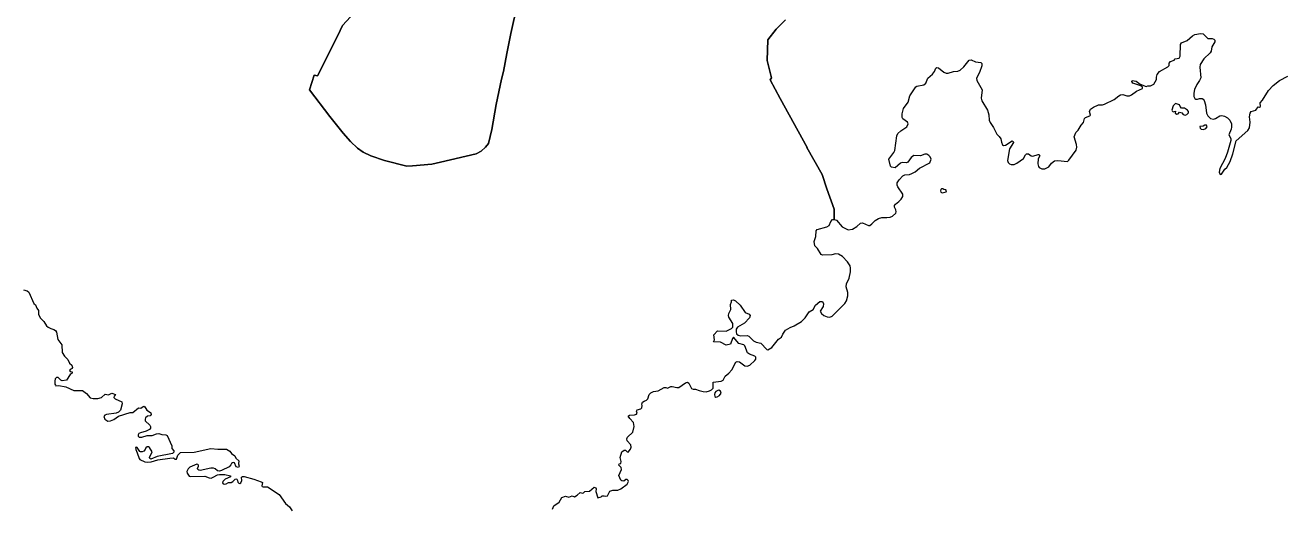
# Model space of a CAD drawing. Extents: x 369010 to 735936, y 6377141 to 6616555.
# Drawn here: x 504089 to 512280, y 6455980 to 6459143 of the extents above; entities that cross this region are included whole.
import ezdxf

# ---------------------------------------------------------------- set-up
doc = ezdxf.new("R2010")
doc.units = 0
doc.header["$LTSCALE"] = 40
doc.layers.add('3', color=7, linetype='Continuous', lineweight=13)

msp = doc.modelspace()

# ---------------------------------------------------------------- linework, layer by layer
at = {"layer": '3'}
for points in [[(506214.51, 6459197.37), (506160.72, 6459140.44), (506131.92, 6459074.57), (505998.36, 6458811.25), (505975.36, 6458815.06), (505945.23, 6458719.07), (506079.62, 6458545.95), (506165.19, 6458437.05), (506214.34, 6458380.78), (506259.86, 6458338.57), (506296.1, 6458312.75), (506346.58, 6458287.1), (506434.8, 6458257.64), (506581.93, 6458220.9), (506619, 6458221.56), (506744.12, 6458234.47), (506801.72, 6458245.89), (507034.75, 6458301.67), (507066.03, 6458318.22), (507094.66, 6458345.52), (507114.52, 6458369.19), (507135.54, 6458460.05), (507165.16, 6458622.41), (507198.43, 6458789.24), (507211.34, 6458840.05), (507233.52, 6458957.56), (507260.49, 6459088.14), (507302.04, 6459272.02)], [(507302.04, 6459272.02), (507260.49, 6459088.14), (507233.52, 6458957.56), (507211.34, 6458840.05), (507198.43, 6458789.24), (507165.16, 6458622.41), (507135.54, 6458460.05), (507114.52, 6458369.19), (507094.66, 6458345.52), (507066.03, 6458318.22), (507034.75, 6458301.67), (506801.72, 6458245.89), (506744.12, 6458234.47), (506619, 6458221.56), (506581.93, 6458220.9), (506434.8, 6458257.64), (506346.58, 6458287.1), (506296.1, 6458312.75), (506259.86, 6458338.57)], [(506259.86, 6458338.57), (506214.34, 6458380.78), (506165.19, 6458437.05), (506079.62, 6458545.95), (505945.23, 6458719.07), (505975.36, 6458815.06), (505998.36, 6458811.25), (506131.92, 6459074.57), (506160.72, 6459140.44), (506214.51, 6459197.37)], [(509348.49, 6457859.27), (509360.58, 6457871.36), (509370.34, 6457872.51), (509370.67, 6457872.35), (509371.83, 6457938.72), (509322.51, 6458071.45), (509291.89, 6458166.12), (509193.42, 6458342.38), (509194.08, 6458342.38), (509018.31, 6458661.97), (508953.77, 6458785.43), (508961.54, 6458797.68), (508932.58, 6458911.05), (508937.22, 6459046.6), (508992.49, 6459116.44), (509053.9, 6459177.35)], [(509053.9, 6459177.35), (508992.49, 6459116.44), (508937.22, 6459046.6), (508932.58, 6458911.05), (508961.54, 6458797.68), (508953.77, 6458785.43), (509018.31, 6458661.97), (509194.08, 6458342.38), (509193.42, 6458342.38), (509291.89, 6458166.12), (509322.51, 6458071.45), (509371.83, 6457938.72), (509370.67, 6457872.35), (509385.4, 6457867.22), (509422.97, 6457825.01), (509462.19, 6457803.5), (509490, 6457809.62), (509517.8, 6457826.5), (509542.3, 6457848.68), (509555.21, 6457850.34), (509593.94, 6457832.96), (509603.04, 6457833.29), (509616.94, 6457843.55), (509637.96, 6457866.39), (509659.81, 6457879.3), (509682.48, 6457885.26), (509714.75, 6457884.1), (509735.94, 6457887.57), (509751.66, 6457894.69), (509773.18, 6457912.4), (509775.82, 6457921.01)], [(510546.08, 6458231), (510563.29, 6458240.1), (510606.32, 6458271.21), (510618.74, 6458295.05), (510627.01, 6458301.5), (510638.6, 6458301.83), (510656.31, 6458288.26), (510666.9, 6458285.61), (510702.32, 6458297.69), (510709.1, 6458296.54), (510714.4, 6458288.59), (510702.98, 6458267.57), (510700.83, 6458235.96), (510704.14, 6458218.58), (510709.76, 6458211.14), (510725.65, 6458202.69), (510745.18, 6458202.36), (510772.32, 6458217.09), (510790.03, 6458240.43), (510808.4, 6458254.33), (510830.25, 6458257.81), (510893.14, 6458251.35), (510903.73, 6458258.8), (510950.08, 6458325.17), (510953.88, 6458344.37), (510951.9, 6458362.07), (510938.32, 6458411.39), (510940.97, 6458423.48), (510948.92, 6458440.69), (510963.98, 6458455.09), (510982.85, 6458489.35), (510998.57, 6458506.23), (511004.69, 6458531.88), (511011.81, 6458539), (511039.61, 6458548.43), (511043.42, 6458554.56), (511037.79, 6458577.4), (511043.75, 6458593.28), (511064.11, 6458606.36), (511095.72, 6458620.76), (511122.86, 6458620.76), (511135.61, 6458625.23), (511199.32, 6458656.84), (511228.62, 6458681), (511240.7, 6458686.63), (511255.43, 6458688.61), (511281.41, 6458680.67), (511297.96, 6458681), (511311.04, 6458685.97), (511343.48, 6458710.3), (511383.03, 6458728.83), (511383.7, 6458735.62), (511372.44, 6458745.05), (511320.14, 6458762.26), (511314.18, 6458774.35), (511317.16, 6458780.8), (511341.66, 6458776.66), (511367.64, 6458755.64), (511407.53, 6458740.09), (511417.96, 6458744.72), (511435, 6458746.21), (511456.85, 6458755.97), (511474.06, 6458786.43), (511474.06, 6458802.32), (511479.03, 6458819.53), (511494.09, 6458839.55), (511548.7, 6458868.85), (511556.65, 6458879.11), (511557.64, 6458894.17), (511566.74, 6458904.27), (511589.75, 6458913.7), (511597.2, 6458921.97), (511622.85, 6458927.27), (511629.3, 6458938.19), (511632.61, 6459014.99), (511638.24, 6459026.24), (511675.48, 6459040.64), (511709.08, 6459071.92), (511725.3, 6459080.53), (511763.2, 6459087.64), (511778.75, 6459084.33), (511810.7, 6459055.37), (511839.33, 6459054.21), (511849.92, 6459051.07), (511856.71, 6459044.45), (511855.88, 6459032.37), (511835.52, 6458999.6), (511832.21, 6458972.78), (511825.76, 6458961.86), (511784.05, 6458920.82), (511761.05, 6458885.07), (511758.4, 6458867.36), (511764.02, 6458798.18), (511756.41, 6458779.31), (511738.87, 6458755.15), (511723.81, 6458721.22), (511718.51, 6458698.38), (511719.17, 6458675.7), (511725.63, 6458662.13), (511731.59, 6458658)], [(509775.82, 6457921.01), (509773.18, 6457934.25), (509763.74, 6457953.45), (509764.4, 6457963.71), (509771.69, 6457972.97), (509793.86, 6457988.86), (509808.93, 6458004.75), (509818.03, 6458023.12), (509818.03, 6458036.69), (509785.59, 6458084.52), (509781.45, 6458095.45), (509781.12, 6458112.33), (509794.2, 6458131.2), (509819.85, 6458157.18), (509831.93, 6458163.14), (509862.71, 6458165.79), (509878.6, 6458171.41), (509899.29, 6458182.83), (509927.92, 6458207.99), (509995.28, 6458241.92), (510003.56, 6458265.59), (509997.1, 6458280.65), (509988.17, 6458290.91), (509974.93, 6458299.18), (509962.84, 6458299.85), (509934.71, 6458287.1), (509891.68, 6458289.75), (509873.31, 6458277.67), (509852.29, 6458247.22), (509843.52, 6458243.08), (509814.22, 6458244.24), (509803.3, 6458240.43), (509769.37, 6458210.31), (509744.21, 6458214.45), (509738.92, 6458220.9), (509727.99, 6458265.59), (509761.09, 6458309.78), (509766.72, 6458322.19), (509780.62, 6458417.85), (509787.41, 6458432.91), (509807.1, 6458450.95), (509844.67, 6458477.6), (509854.44, 6458497.62), (509849.97, 6458508.55), (509818.69, 6458528.9), (509814.88, 6458539.33), (509814.55, 6458562), (509823.99, 6458597.75), (509854.77, 6458639.62), (509865.03, 6458681), (509903.76, 6458737.93), (509910.88, 6458743.56), (509955.4, 6458751.01), (509968.97, 6458763.42), (509981.38, 6458795.86), (510012.66, 6458822.18), (510026.07, 6458839.55), (510034.84, 6458859.91), (510041.96, 6458864.38), (510052.05, 6458862.56), (510085.98, 6458834.26), (510102.2, 6458828.3), (510115.77, 6458828.3), (510149.7, 6458838.4), (510178.66, 6458841.71), (510194.05, 6458848.16), (510217.39, 6458868.85), (510252.81, 6458913.04), (510265.55, 6458916.35), (510293.52, 6458901.29), (510327.78, 6458897.98), (510334.07, 6458890.69), (510334.07, 6458876.46), (510319.34, 6458831.61), (510300.97, 6458796.19), (510302.46, 6458781.13), (510337.05, 6458718.74), (510330.76, 6458664.12), (510333.74, 6458647.4), (510371.31, 6458586.5), (510380.41, 6458555.55), (510383.72, 6458521.79), (510389.02, 6458506.23), (510411.36, 6458473.46), (510432.05, 6458430.59), (510448.76, 6458414.04), (510458.53, 6458399.31), (510462.67, 6458377.14), (510470.28, 6458360.59), (510476.57, 6458355.62), (510490.14, 6458357.94), (510532.01, 6458386.07), (510539.79, 6458381.6), (510541.28, 6458375.32), (510514.63, 6458334.6), (510502.39, 6458256.98), (510506.52, 6458245.39), (510515.96, 6458235.46), (510527.21, 6458230.66), (510546.08, 6458231)], [(511731.59, 6458658), (511742.18, 6458657.33), (511755.75, 6458662.96), (511771.97, 6458662.96), (511779.91, 6458658.33), (511785.87, 6458649.06), (511794.97, 6458620.43), (511801.26, 6458567.3), (511810.7, 6458549.26), (511826.58, 6458532.71), (511846.11, 6458528.08), (511859.35, 6458531.05), (511887.82, 6458549.26), (511901.06, 6458551.41), (511919.1, 6458546.61), (511938.8, 6458536.35), (511953.03, 6458520.13), (511963.62, 6458496.13), (511965.44, 6458475.78), (511963.13, 6458463.03), (511946.24, 6458426.12), (511960.64, 6458401.96), (511959.48, 6458387.73), (511939.13, 6458312.75), (511922.91, 6458270.22), (511887.49, 6458204.18), (511885.01, 6458182.01), (511889.97, 6458166.61), (511900.07, 6458167.77), (511921.25, 6458200.54), (511934.82, 6458211.47), (511955.18, 6458249.86), (511973.88, 6458300.34), (511995.4, 6458385.41), (512071.03, 6458453.1), (512082.29, 6458471.31), (512086.59, 6458507.72), (512082.78, 6458542.81), (512086.59, 6458566.47), (512093.21, 6458578.22), (512123, 6458587.16), (512138.06, 6458607.52), (512147.5, 6458606.36), (512154.61, 6458610.17), (512151.63, 6458634.66), (512166.7, 6458650.88), (512206.25, 6458714.1), (512237.03, 6458748.03), (512278.58, 6458780.8), (512333.19, 6458808.27)], [(508802.33, 6456913.09), (508820.04, 6456919.71), (508852.81, 6456950.33), (508858.44, 6456959.26), (508858.77, 6456971.34), (508852.81, 6456977.8), (508817.72, 6456991.37), (508805.81, 6456999.98), (508788.1, 6457047.15), (508780.98, 6457053.43), (508749.2, 6457061.71), (508713.95, 6457103.91), (508706.67, 6457094.15), (508693.92, 6457057.9), (508666.78, 6457051.61), (508628.05, 6457071.14), (508583.2, 6457072.63), (508589.66, 6457084.71), (508585.85, 6457118.31), (508608.86, 6457144.96), (508665.29, 6457141.98), (508699.88, 6457158.86), (508708.32, 6457168.29), (508708.32, 6457192.13), (508682.34, 6457232.68), (508680.02, 6457243.93), (508682.34, 6457257.17), (508696.57, 6457283.98), (508693.59, 6457316.75), (508701.04, 6457334.46), (508701.54, 6457345.71), (508714.61, 6457346.05), (508727.85, 6457340.09), (508756.82, 6457310.96), (508790.25, 6457264.29), (508815.24, 6457252.2), (508821.53, 6457243.6), (508818.88, 6457228.87), (508786.61, 6457195.11), (508739.44, 6457168.63), (508730.17, 6457154.72), (508730.17, 6457138.17), (508734.31, 6457124.6), (508743.58, 6457116), (508762.11, 6457111.86), (508802, 6457114.01), (508813.25, 6457109.87), (508845.36, 6457078.26), (508862.24, 6457069.99), (508891.54, 6457062.87), (508930.76, 6457023.31), (508938.71, 6457019.51), (508963.86, 6457035.06), (509008.38, 6457090.67), (509027.58, 6457103.58), (509035.86, 6457122.78), (509053.57, 6457149.43), (509084.35, 6457167.14), (509109.67, 6457175.91), (509158.16, 6457205.2), (509181.5, 6457230.03), (509207.48, 6457269.25), (509233.14, 6457283.49), (509250.02, 6457312.45), (509277.82, 6457336.28), (509295.53, 6457336.28), (509301.66, 6457320.39), (509298.18, 6457302.35), (509279.31, 6457273.72), (509287.26, 6457258), (509303.15, 6457244.76), (509325.32, 6457234.99), (509341.87, 6457232.68), (509357.76, 6457239.79), (509439.52, 6457323.87), (509451.6, 6457340.09), (509460.7, 6457372.36), (509459.22, 6457394.21), (509450.11, 6457432.6), (509451.27, 6457451.47), (509468.65, 6457487.55), (509477.59, 6457529.09), (509478.41, 6457552.76), (509474.28, 6457568.65), (509458.39, 6457594.14), (509425.62, 6457629.89), (509398.97, 6457644.95), (509379.77, 6457646.6), (509354.95, 6457640.48), (509293.88, 6457637.83), (509285.6, 6457642.46), (509261.11, 6457682.35), (509243.73, 6457700.06), (509239.59, 6457728.69), (509251.01, 6457759.81), (509253.16, 6457797.54), (509259.62, 6457806.97), (509323.17, 6457824.68), (509338.23, 6457833.29), (509348.49, 6457859.27)], [(504078.02, 6457411.75), (504103.51, 6457406.62), (504113.11, 6457397.02), (504146.21, 6457323.87), (504156.8, 6457314.6), (504165.24, 6457292.26), (504176.66, 6457276.37), (504177.82, 6457253.53), (504187.75, 6457228.54), (504212.74, 6457204.21), (504229.62, 6457177.89), (504239.88, 6457167.8), (504256.6, 6457159.03), (504278.11, 6457153.07), (504288.04, 6457146.94), (504294.33, 6457134.86), (504304.26, 6457088.52), (504330.08, 6457052.77), (504332.23, 6457001.96), (504347.29, 6456978.46), (504368.31, 6456957.77), (504380.06, 6456932.12), (504394.13, 6456920.04)], [(504394.13, 6456920.04), (504398.93, 6456904.81), (504395.95, 6456898.36), (504383.87, 6456891.74), (504380.39, 6456885.78), (504383.04, 6456879.49), (504397.11, 6456875.52), (504397.77, 6456868.57), (504382.71, 6456859.3), (504359.87, 6456821.07), (504330.91, 6456818.42), (504322.8, 6456822.23), (504305.92, 6456839.11), (504295.33, 6456839.44), (504286.55, 6456829.84), (504282.75, 6456815.44), (504283.57, 6456795.58), (504287.22, 6456788.3), (504291.19, 6456784.66), (504310.06, 6456786.81), (504356.4, 6456778.37), (504407.87, 6456755.2), (504464.14, 6456753.38), (504489.96, 6456735.67), (504514.95, 6456707.37), (504532.99, 6456701.9), (504564.6, 6456702.57), (504588.1, 6456708.52), (504611.27, 6456729.54), (504634.94, 6456725.74), (504656.29, 6456737.16), (504679.29, 6456727.72), (504669.86, 6456716.3), (504668.04, 6456707.7), (504676.81, 6456699.26), (504720.17, 6456680.89), (504722.49, 6456667.31), (504712.4, 6456624.94), (504698.49, 6456612.53), (504683.76, 6456606.57), (504620.71, 6456598.46), (504610.11, 6456593), (504604.16, 6456583.73), (504609.95, 6456566.19), (504629.97, 6456554.44), (504647.68, 6456555.1), (504668.21, 6456564.37), (504699.49, 6456586.71), (504774.96, 6456610.21), (504793, 6456611.37), (504830.23, 6456640.5), (504845.96, 6456638.19), (504859.69, 6456650.76), (504865.49, 6456651.09), (504871.44, 6456646.63), (504883.53, 6456626.1), (504902.39, 6456615.84), (504910.34, 6456608.06), (504911.83, 6456598.46), (504905.21, 6456589.69), (504888, 6456586.38), (504875.75, 6456574.96), (504873.27, 6456566.85), (504873.43, 6456556.43), (504904.21, 6456528.46), (504908.52, 6456519.02), (504907.69, 6456508.76), (504900.57, 6456498.67), (504880.71, 6456487.91), (504842.98, 6456478.47), (504831.72, 6456472.52), (504826.92, 6456463.91), (504827.75, 6456455.3), (504833.88, 6456449.68), (504851.42, 6456449.84), (504886.34, 6456461.26), (504919.44, 6456459.77), (504947.74, 6456470.86), (504963.3, 6456472.85), (504982.99, 6456466.06), (505008.65, 6456464.9), (505017.25, 6456459.61), (505047.04, 6456392.08), (505047.54, 6456375.86), (505059.79, 6456360.97), (505059.95, 6456352.19), (505051.84, 6456343.59), (504952.05, 6456322.9), (504910.83, 6456305.85), (504903.55, 6456310.49), (504900.74, 6456316.45), (504918.94, 6456353.19), (504901.4, 6456381.16), (504894.78, 6456385.63), (504886.34, 6456385.3), (504878.06, 6456379.34), (504873.76, 6456367.75), (504863.83, 6456357.82), (504853.57, 6456352.69), (504843.64, 6456353.02)], [(507693.12, 6456069.84), (507713.48, 6456088.71), (507727.38, 6456083.75), (507735.16, 6456085.4), (507744.26, 6456095.33), (507774.05, 6456097.48), (507803.35, 6456122.14), (507814.93, 6456117.84), (507817.75, 6456111.39), (507814.44, 6456094.34), (507827.18, 6456053.29), (507849.19, 6456059.58), (507857.47, 6456066.37), (507869.22, 6456067.03), (507879.98, 6456062.73), (507892.06, 6456067.03), (507906.62, 6456096.66), (507926.32, 6456102.28), (507957.6, 6456103.77), (507978.62, 6456112.71), (508019, 6456141.67), (508027.94, 6456158.72), (508026.78, 6456166.66), (508019.99, 6456171.79), (508011.39, 6456171.96), (507996.99, 6456162.36), (507985.57, 6456163.52), (507977.79, 6456169.31), (507964.55, 6456198.61), (507983.09, 6456238.66), (507980.27, 6456251.9), (507964.88, 6456266.79), (507967.03, 6456274.08), (507977.46, 6456276.72), (507980.6, 6456289.47), (507974.64, 6456315.95), (507983.75, 6456354.01), (508000.13, 6456365.1), (508008.08, 6456364.77), (508018.83, 6456353.52), (508025.45, 6456351.53), (508041.18, 6456370.23), (508044.98, 6456384.96), (508042.5, 6456398.2), (508020.65, 6456425.02), (508017.51, 6456439.25), (508022.64, 6456450.17), (508057.56, 6456481.78), (508064.35, 6456519.68), (508061.2, 6456546), (508036.05, 6456571.82), (508026.78, 6456586.55), (508035.22, 6456594), (508068.15, 6456594.82), (508080.07, 6456599.13), (508084.37, 6456606.9), (508080.4, 6456619.48), (508085.53, 6456627.92), (508108.54, 6456635.37), (508114.83, 6456641.5), (508117.97, 6456656.56), (508115.32, 6456665.66), (508120.62, 6456677.24), (508129.56, 6456685.02), (508145.44, 6456690.65), (508155.37, 6456700.08), (508164.15, 6456727.39), (508173.58, 6456738.65), (508190.96, 6456748.41), (508221.41, 6456751.39), (508260.14, 6456774.73), (508272.22, 6456774.89), (508283.97, 6456769.6), (508303.83, 6456780.52), (508313.6, 6456780.85), (508343.06, 6456773.24), (508356.96, 6456774.89), (508399.49, 6456805.34), (508413.4, 6456807.99), (508423.16, 6456803.36), (508440.21, 6456768.44), (508450.63, 6456762.31), (508465.03, 6456763.97), (508489.86, 6456753.38), (508514.68, 6456748.08), (508534.71, 6456746.59), (508556.56, 6456751.56), (508570.46, 6456757.84), (508580.55, 6456768.77), (508582.04, 6456808.65), (508632.19, 6456816.27), (508645.76, 6456821.56), (508658.84, 6456847.55), (508683, 6456867.08), (508702.53, 6456890.41), (508729.01, 6456939.4), (508737.62, 6456943.87), (508752.35, 6456942.38), (508788.76, 6456914.91), (508802.33, 6456913.09)], [(504843.64, 6456353.02), (504838.01, 6456356.5), (504821.63, 6456380.99), (504814.18, 6456384.47), (504810.04, 6456381.16), (504811.37, 6456368.25), (504821.96, 6456347.06), (504833.21, 6456309.83), (504839.5, 6456302.38), (504870.45, 6456288.31), (504891.31, 6456286.16), (504912.66, 6456288.64), (504955.36, 6456300.23), (505033.47, 6456313.14), (505057.14, 6456313.47), (505070.05, 6456305.03), (505077.66, 6456305.03), (505086.43, 6456330.68), (505104.97, 6456349.71), (505193.52, 6456351.86), (505301.76, 6456376.03), (505347.77, 6456371.06), (505403.87, 6456371.72), (505426.38, 6456357.82), (505436.14, 6456342.76), (505457.66, 6456327.37), (505464.11, 6456312.8), (505485.13, 6456293.77), (505483.15, 6456274.41), (505487.78, 6456260.34), (505483.48, 6456252.23), (505467.09, 6456255.54), (505456, 6456281.03), (505449.22, 6456284.01), (505442.76, 6456282.68), (505436.81, 6456277.06), (505432.83, 6456268.12), (505421.25, 6456256.53), (505372.59, 6456231.87), (505358.52, 6456228.07), (505345.61, 6456228.4), (505329.56, 6456242.13), (505318.47, 6456246.44), (505302.58, 6456247.1), (505232.91, 6456231.54), (505223.97, 6456232.7), (505218.01, 6456237.5), (505215.69, 6456245.28), (505220.99, 6456260.34), (505220.33, 6456267.29), (505216.52, 6456271.59), (505210.07, 6456271.92), (505164.39, 6456254.38), (505154.13, 6456242.13), (505145.85, 6456225.09), (505146.35, 6456214.83), (505160.58, 6456195.46), (505169.68, 6456191.49), (505263.69, 6456193.81), (505290.83, 6456183.05), (505303.24, 6456182.39), (505317.81, 6456187.19), (505345.78, 6456203.57), (505359.18, 6456205.72), (505393.11, 6456205.39), (505429.52, 6456196.62), (505431.01, 6456191.16), (505396.09, 6456175.6), (505381.03, 6456159.71), (505377.06, 6456151.44), (505381.36, 6456145.15), (505389.64, 6456142.5), (505402.22, 6456145.15), (505416.61, 6456153.26), (505433.83, 6456154.09), (505444.58, 6456158.89), (505459.81, 6456174.44), (505465.6, 6456176.1), (505470.57, 6456174.77), (505476.03, 6456165.84), (505478.18, 6456154.58), (505484.64, 6456148.46), (505491.09, 6456146.97), (505497.88, 6456151.27), (505503.67, 6456165.67), (505502.35, 6456187.35), (505507.81, 6456192.48), (505518.9, 6456192.81), (505583.11, 6456175.27), (505630.28, 6456158.55), (505638.89, 6456152.76), (505635.41, 6456131.74), (505637.73, 6456127.11), (505644.18, 6456124.63), (505671.49, 6456125.78), (505747.79, 6456075.47), (505789.66, 6456015.06), (505815.15, 6455995.04), (505833.19, 6455968.56)], [(507532.91, 6455978.16), (507541.69, 6455999.67), (507574.79, 6456024.99), (507593.16, 6456054.45), (507616.49, 6456062.89), (507639.17, 6456057.93), (507661.35, 6456065.04), (507675.08, 6456059.75), (507693.12, 6456069.84)]]:
    msp.add_lwpolyline(points, dxfattribs=at)
for points in [[(511648.5, 6458557.04), (511662.07, 6458554.56), (511673.66, 6458557.04), (511684.25, 6458568.46), (511683.92, 6458577.4), (511676.64, 6458586.5), (511658.27, 6458599.24), (511638.74, 6458599.24), (511628.48, 6458609.83), (511626.16, 6458621.59), (511598.02, 6458629.03), (511584.45, 6458614.8), (511575.02, 6458586.5), (511576.18, 6458581.2), (511582.96, 6458576.24), (511598.02, 6458579.38), (511597.2, 6458566.47), (511607.46, 6458559.36), (511615.73, 6458563.16), (511624.67, 6458572.93), (511639.4, 6458569.62)], [(511790.5, 6458489.35), (511780.41, 6458482.56), (511758.56, 6458478.76), (511760.05, 6458469.32), (511767.17, 6458463.03), (511781.24, 6458459.89), (511797.79, 6458467.5), (511804.9, 6458478.09), (511801.92, 6458489.02)], [(510076.38, 6458045.47), (510101.54, 6458052.58), (510104.18, 6458058.87), (510100.05, 6458065.33), (510086.48, 6458067.31), (510080.19, 6458072.44), (510071.08, 6458072.44), (510066.62, 6458067.97), (510063.97, 6458058.21), (510066.62, 6458051.09)], [(508618.95, 6456755.69), (508610.68, 6456754.87), (508598.59, 6456748.08), (508591.81, 6456739.8), (508589.66, 6456727.39), (508592.31, 6456715.31), (508598.59, 6456711.5), (508607.7, 6456712.33), (508621.93, 6456721.76), (508632.19, 6456736.33), (508629.21, 6456749.24)]]:
    msp.add_lwpolyline(points, close=True, dxfattribs=at)

doc.saveas('drawing.dxf')
